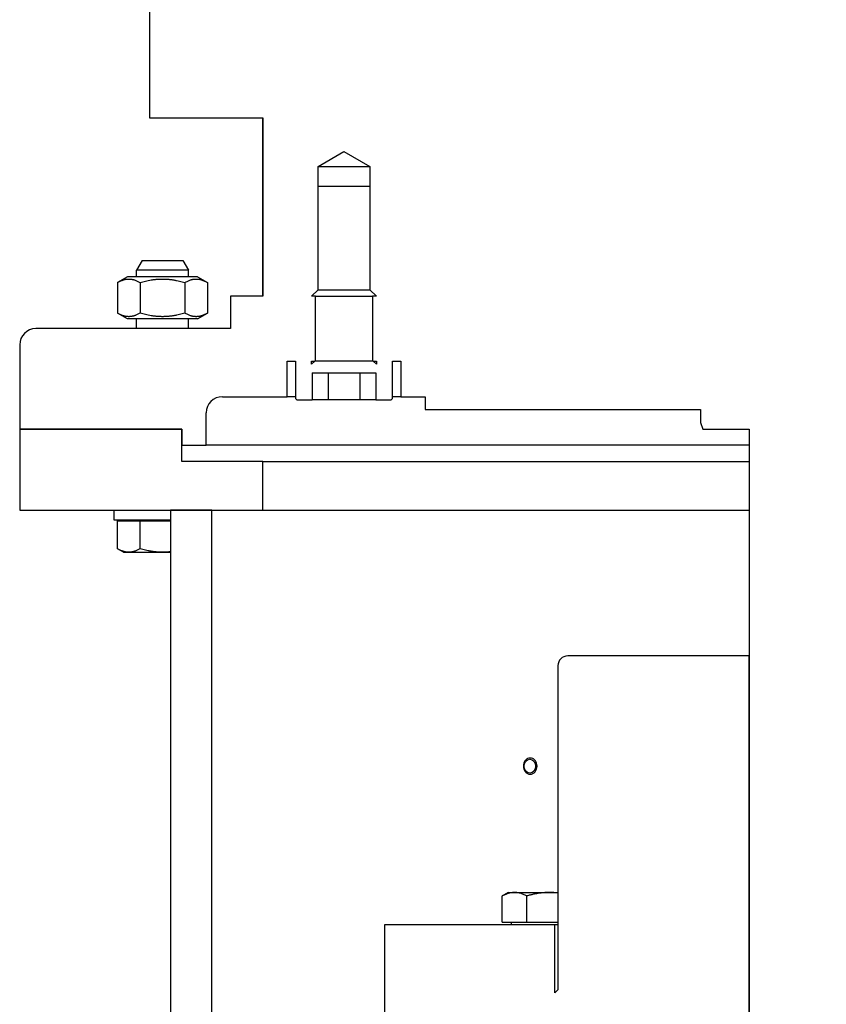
# Model space of a CAD drawing. Extents: x -89225 to 110569, y 13360 to 87647.
# Tile 473 of 478: x 100197 to 100446, y 78580 to 78884. Entities that reach past the tile are written whole.
import ezdxf

# ---------------------------------------------------------------- set-up
doc = ezdxf.new("R2010")
doc.units = 0
doc.layers.add('INSTALLATIE', color=6, linetype='Continuous')

msp = doc.modelspace()

# ---------------------------------------------------------------- hatches: boundary and pattern name
at = {"layer": 'INSTALLATIE'}
h = msp.add_hatch(dxfattribs=at)
h.set_pattern_fill('ANSI31', color=256, scale=2540, angle=-90, style=0)
h.set_pattern_definition([(315, (26738.4, 84288.65), (224.5064, 224.5064), [])])
h.paths.add_polyline_path([(100197.02, 78757.99), (100197.02, 78732.99), (100243.52, 78732.99), (100256.22, 78732.99), (100272.02, 78732.99), (100272.02, 78747.99), (100247.02, 78747.99), (100247.02, 78752.99), (100247.02, 78757.99)])
h.paths.add_polyline_path([(100747.02, 78732.99), (100747.02, 78757.99), (100697.02, 78757.99), (100697.02, 78752.99), (100697.02, 78747.99), (100672.02, 78747.99), (100672.02, 78732.99), (100687.82, 78732.99), (100700.52, 78732.99)])
h = msp.add_hatch(dxfattribs=at)
h.set_pattern_fill('ANSI31', color=256, scale=2540, angle=0.0002, style=0)
h.set_pattern_definition([(45.0002, (26738.4, 84288.65), (-224.5072, 224.5056), [])])
h.paths.add_polyline_path([(100700.52, 78285.49), (100700.52, 78732.99), (100687.82, 78732.99), (100687.82, 78285.49)])
h.paths.add_polyline_path([(100243.52, 78732.99), (100243.52, 78285.49), (100256.22, 78285.49), (100256.22, 78732.99)])
h = msp.add_hatch(dxfattribs=at)
h.set_pattern_fill('ANSI31', color=256, scale=2540, angle=-14.9998, style=0)
h.set_pattern_definition([(30.00018, (26738.4, 84288.65), (-158.7508, 274.9626), [])])
edge = h.paths.add_edge_path()
edge.add_ellipse((100597.02, 78485.99), major_axis=(0, -2), ratio=1, start_angle=270, end_angle=360)
edge.add_line((100597.02, 78483.99), (100621.02, 78483.99))
edge.add_ellipse((100621.02, 78485.99), major_axis=(2, 0), ratio=1, start_angle=270, end_angle=360)
edge.add_line((100623.02, 78485.99), (100623.02, 78546.99))
edge.add_ellipse((100624.02, 78546.99), major_axis=(0, 1), ratio=1, start_angle=0, end_angle=90, ccw=False)
edge.add_line((100624.02, 78547.99), (100634.52, 78547.99))
edge.add_line((100634.52, 78547.99), (100634.52, 78604.99))
edge.add_line((100634.52, 78604.99), (100582.02, 78604.99))
edge.add_line((100582.02, 78604.99), (100582.02, 78583.99))
edge.add_line((100582.02, 78583.99), (100581.02, 78584.99))
edge.add_line((100581.02, 78584.99), (100581.02, 78684.99))
edge.add_ellipse((100578.02, 78684.99), major_axis=(0, 3), ratio=1, start_angle=270, end_angle=360)
edge.add_line((100578.02, 78687.99), (100522.02, 78687.99))
edge.add_line((100522.02, 78687.99), (100522.02, 78549.99))
edge.add_line((100522.02, 78549.99), (100522.02, 78547.99))
edge.add_line((100522.02, 78547.99), (100588.02, 78547.99))
edge.add_line((100588.02, 78547.99), (100589.02, 78548.99))
edge.add_line((100589.02, 78548.99), (100589.02, 78575.99))
edge.add_line((100589.02, 78575.99), (100588.02, 78576.99))
edge.add_line((100588.02, 78576.99), (100594.02, 78576.99))
edge.add_ellipse((100594.02, 78575.99), major_axis=(1, 0), ratio=1, start_angle=0, end_angle=90, ccw=False)
edge.add_line((100595.02, 78575.99), (100595.02, 78485.99))
edge = h.paths.add_edge_path()
edge.add_ellipse((100347.02, 78485.99), major_axis=(2, 0), ratio=1, start_angle=270, end_angle=360)
edge.add_line((100349.02, 78485.99), (100349.02, 78575.99))
edge.add_ellipse((100350.02, 78575.99), major_axis=(0, 1), ratio=1, start_angle=0, end_angle=90, ccw=False)
edge.add_line((100350.02, 78576.99), (100356.02, 78576.99))
edge.add_line((100356.02, 78576.99), (100355.02, 78575.99))
edge.add_line((100355.02, 78575.99), (100355.02, 78548.99))
edge.add_line((100355.02, 78548.99), (100356.02, 78547.99))
edge.add_line((100356.02, 78547.99), (100422.02, 78547.99))
edge.add_line((100422.02, 78547.99), (100422.02, 78549.99))
edge.add_line((100422.02, 78549.99), (100422.02, 78687.99))
edge.add_line((100422.02, 78687.99), (100366.02, 78687.99))
edge.add_ellipse((100366.02, 78684.99), major_axis=(-3, 0), ratio=1, start_angle=270, end_angle=360)
edge.add_line((100363.02, 78684.99), (100363.02, 78584.99))
edge.add_line((100363.02, 78584.99), (100362.02, 78583.99))
edge.add_line((100362.02, 78583.99), (100362.02, 78604.99))
edge.add_line((100362.02, 78604.99), (100309.52, 78604.99))
edge.add_line((100309.52, 78604.99), (100309.52, 78547.99))
edge.add_line((100309.52, 78547.99), (100320.02, 78547.99))
edge.add_ellipse((100320.02, 78546.99), major_axis=(1, 0), ratio=1, start_angle=0, end_angle=90, ccw=False)
edge.add_line((100321.02, 78546.99), (100321.02, 78485.99))
edge.add_ellipse((100323.02, 78485.99), major_axis=(0, -2), ratio=1, start_angle=270, end_angle=360)
edge.add_line((100323.02, 78483.99), (100347.02, 78483.99))

# ---------------------------------------------------------------- linework, layer by layer
for p, q in [((100237.02, 79067.49), (100237.02, 78853.99)), ((100237.02, 78853.99), (100272.01, 78853.99)), ((100272.01, 78853.99), (100272.01, 78798.99)), ((100272.01, 78798.99), (100272.01, 78853.99)), ((100289.02, 78838.99), (100297.02, 78843.61)), ((100297.02, 78843.61), (100305.02, 78838.99)), ((100289.02, 78832.99), (100289.02, 78838.99)), ((100289.02, 78838.99), (100305.02, 78838.99)), ((100305.02, 78838.99), (100305.02, 78832.99)), ((100289.02, 78800.99), (100289.02, 78832.99)), ((100289.02, 78832.99), (100289.02, 78832.99)), ((100289.02, 78832.99), (100305.01, 78832.99)), ((100305.02, 78832.99), (100305.01, 78832.99)), ((100305.01, 78832.99), (100305.01, 78800.99)), ((100234.78, 78809.99), (100233.05, 78806.99)), ((100234.78, 78809.99), (100247.31, 78809.99)), ((100247.31, 78809.99), (100249.05, 78806.99)), ((100249.05, 78806.99), (100233.05, 78806.99)), ((100233.05, 78804.99), (100233.05, 78806.99)), ((100249.05, 78804.99), (100249.05, 78806.99)), ((100230.25, 78804.99), (100227.19, 78803.23)), ((100227.19, 78803.23), (100227.19, 78793.75)), ((100251.85, 78804.99), (100230.25, 78804.99)), ((100234.12, 78803.23), (100234.12, 78793.75)), ((100247.97, 78803.23), (100247.97, 78793.75)), ((100251.85, 78804.99), (100254.9, 78803.23)), ((100254.9, 78803.23), (100254.9, 78793.75)), ((100287.02, 78798.99), (100289.02, 78800.99)), ((100289.02, 78800.99), (100305.01, 78800.99)), ((100305.01, 78800.99), (100307.02, 78798.99)), ((100272.01, 78798.99), (100262.02, 78798.99)), ((100262.02, 78798.99), (100262.02, 78788.99)), ((100288.27, 78798.99), (100287.02, 78798.99)), ((100288.27, 78778.99), (100288.27, 78798.99)), ((100288.27, 78798.99), (100305.77, 78798.99)), ((100307.02, 78798.99), (100305.77, 78798.99)), ((100305.77, 78798.99), (100305.77, 78778.99)), ((100230.25, 78791.99), (100227.19, 78793.75)), ((100251.85, 78791.99), (100254.9, 78793.75)), ((100251.85, 78791.99), (100230.25, 78791.99)), ((100233.05, 78788.99), (100233.05, 78791.99)), ((100249.05, 78788.99), (100249.05, 78791.99)), ((100262.02, 78788.99), (100202.02, 78788.99)), ((100197.02, 78783.99), (100197.02, 78757.99)), ((100279.52, 78767.99), (100279.52, 78778.99)), ((100279.52, 78778.99), (100282.02, 78778.99)), ((100282.02, 78778.99), (100282.02, 78767.79)), ((100287.02, 78777.99), (100287.02, 78778.99)), ((100287.02, 78778.99), (100288.02, 78778.99)), ((100288.02, 78778.99), (100287.02, 78777.99)), ((100305.77, 78778.99), (100288.27, 78778.99)), ((100307.02, 78777.99), (100306.02, 78778.99)), ((100306.02, 78778.99), (100307.02, 78778.99)), ((100307.02, 78778.99), (100307.02, 78777.99)), ((100312.02, 78767.79), (100312.02, 78778.99)), ((100312.02, 78778.99), (100314.52, 78778.99)), ((100314.52, 78778.99), (100314.52, 78767.99)), ((100287.2, 78775.39), (100306.83, 78775.39)), ((100287.2, 78775.39), (100287.2, 78766.99)), ((100292.11, 78775.39), (100292.11, 78766.99)), ((100301.92, 78775.39), (100301.92, 78766.99)), ((100306.83, 78775.39), (100306.83, 78766.99)), ((100259.52, 78767.99), (100279.52, 78767.99)), ((100282.02, 78767.99), (100279.52, 78767.99)), ((100282.82, 78766.99), (100287.2, 78766.99)), ((100292.11, 78766.99), (100287.2, 78766.99)), ((100301.92, 78766.99), (100292.11, 78766.99)), ((100306.83, 78766.99), (100301.92, 78766.99)), ((100306.83, 78766.99), (100311.22, 78766.99)), ((100314.52, 78767.99), (100312.02, 78767.99)), ((100314.52, 78767.99), (100322.02, 78767.99)), ((100322.02, 78767.99), (100322.02, 78763.99)), ((100254.52, 78752.99), (100254.52, 78762.99)), ((100322.02, 78763.99), (100407.02, 78763.99)), ((100407.02, 78763.99), (100407.02, 78759.99)), ((100407.02, 78759.99), (100407.74, 78757.99)), ((100197.02, 78757.99), (100197.02, 78732.99)), ((100247.02, 78757.99), (100197.02, 78757.99)), ((100197.02, 78757.99), (100247.02, 78757.99)), ((100247.02, 78747.99), (100247.02, 78757.99)), ((100247.02, 78757.99), (100247.02, 78752.99)), ((100407.74, 78757.99), (100422.02, 78757.99)), ((100422.02, 78757.99), (100422.02, 78549.99)), ((100247.02, 78752.99), (100254.52, 78752.99)), ((100422.02, 78752.99), (100254.52, 78752.99)), ((100272.02, 78747.99), (100247.02, 78747.99)), ((100272.02, 78732.99), (100272.02, 78747.99)), ((100272.02, 78747.99), (100422.02, 78747.99)), ((100197.02, 78732.99), (100272.02, 78732.99)), ((100226.05, 78732.99), (100226.05, 78729.99)), ((100243.52, 78732.99), (100243.52, 78285.49)), ((100256.22, 78732.99), (100243.52, 78732.99)), ((100256.22, 78285.49), (100256.22, 78732.99)), ((100272.02, 78732.99), (100422.02, 78732.99)), ((100226.05, 78729.99), (100243.52, 78729.99)), ((100227.19, 78721.06), (100227.19, 78729.69)), ((100227.19, 78729.69), (100234.12, 78729.69)), ((100231.95, 78729.69), (100231.95, 78729.99)), ((100234.12, 78721.06), (100234.12, 78729.69)), ((100234.12, 78729.69), (100243.52, 78729.69)), ((100229.05, 78719.99), (100227.19, 78721.06)), ((100229.05, 78719.99), (100230.65, 78719.99)), ((100230.65, 78719.99), (100241.05, 78719.99)), ((100241.05, 78719.99), (100243.52, 78719.99)), ((100422.02, 78687.99), (100366.02, 78687.99)), ((100422.02, 78547.99), (100422.02, 78687.99)), ((100363.02, 78684.99), (100363.02, 78584.99)), ((100355.93, 78654.97), (100355.85, 78655.14)), ((100355.93, 78653.01), (100355.85, 78652.84)), ((100345.85, 78605.79), (100345.85, 78613.92)), ((100347.69, 78614.99), (100346.22, 78614.14)), ((100347.69, 78614.99), (100360.33, 78614.99)), ((100353.4, 78605.79), (100353.4, 78613.92)), ((100360.33, 78614.99), (100363.02, 78614.99)), ((100362.02, 78604.99), (100309.52, 78604.99)), ((100309.52, 78604.99), (100309.52, 78547.99)), ((100345.85, 78605.79), (100353.4, 78605.79)), ((100348.69, 78604.99), (100348.69, 78605.79)), ((100353.4, 78605.79), (100363.02, 78605.79)), ((100362.02, 78583.99), (100362.02, 78604.99)), ((100363.02, 78604.99), (100362.02, 78604.99)), ((100363.02, 78584.99), (100362.02, 78583.99))]:
    msp.add_line(p, q, dxfattribs=at)
for centre, radius, start, end in [((100202.02, 78783.99), 5, 90, 180), ((100259.52, 78762.99), 5, 90, 180), ((100282.82, 78767.79), 0.8, 180, 270), ((100311.22, 78767.79), 0.8, 270, 0), ((100366.02, 78684.99), 3, 90, 180)]:
    msp.add_arc(centre, radius, start, end, dxfattribs=at)
msp.add_ellipse((100354.34, 78653.99), major_axis=(0, -2.13), ratio=0.838582, dxfattribs=at)
for points, knots in [([(100227.19, 78803.23), (100227.33, 78803.31), (100227.47, 78803.38), (100227.61, 78803.46), (100227.75, 78803.53), (100227.9, 78803.6), (100228.04, 78803.67), (100228.18, 78803.73), (100228.33, 78803.8), (100228.47, 78803.85), (100228.54, 78803.88), (100228.61, 78803.91), (100228.69, 78803.93), (100228.76, 78803.96), (100228.83, 78803.98), (100228.9, 78804.01), (100228.98, 78804.03), (100229.05, 78804.05), (100229.12, 78804.07), (100229.19, 78804.1), (100229.27, 78804.11), (100229.34, 78804.13), (100229.41, 78804.15), (100229.48, 78804.17), (100229.56, 78804.18), (100229.63, 78804.2), (100229.7, 78804.21), (100229.77, 78804.22), (100229.85, 78804.24), (100229.92, 78804.25), (100229.99, 78804.26), (100230.07, 78804.26), (100230.14, 78804.27), (100230.21, 78804.28), (100230.29, 78804.28), (100230.36, 78804.29), (100230.43, 78804.29), (100230.51, 78804.3), (100230.58, 78804.3), (100230.65, 78804.3), (100230.73, 78804.3), (100230.8, 78804.3), (100230.87, 78804.29), (100230.95, 78804.29), (100231.02, 78804.28), (100231.09, 78804.28), (100231.17, 78804.27), (100231.24, 78804.26), (100231.31, 78804.26), (100231.39, 78804.25), (100231.46, 78804.24), (100231.53, 78804.22), (100231.61, 78804.21), (100231.68, 78804.2), (100231.75, 78804.18), (100231.83, 78804.17), (100231.9, 78804.15), (100231.97, 78804.13), (100232.04, 78804.11), (100232.12, 78804.09), (100232.19, 78804.07), (100232.26, 78804.05), (100232.33, 78804.03), (100232.41, 78804.01), (100232.55, 78803.96), (100232.69, 78803.91), (100232.84, 78803.85), (100232.98, 78803.8), (100233.12, 78803.73), (100233.27, 78803.67), (100233.41, 78803.6), (100233.55, 78803.53), (100233.69, 78803.46), (100233.84, 78803.38), (100233.98, 78803.31), (100234.12, 78803.23)], [0, 0, 0, 0, 0.878505, 0.878505, 0.878505, 1.75811, 1.75811, 1.75811, 2.63799, 2.63799, 2.63799, 3.077832, 3.077832, 3.077832, 3.51753, 3.51753, 3.51753, 3.957042, 3.957042, 3.957042, 4.396347, 4.396347, 4.396347, 4.835441, 4.835441, 4.835441, 5.274338, 5.274338, 5.274338, 5.713409, 5.713409, 5.713409, 6.152911, 6.152911, 6.152911, 6.592788, 6.592788, 6.592788, 7.032973, 7.032973, 7.032973, 7.473386, 7.473386, 7.473386, 7.91394, 7.91394, 7.91394, 8.354539, 8.354539, 8.354539, 8.795083, 8.795083, 8.795083, 9.235469, 9.235469, 9.235469, 9.675589, 9.675589, 9.675589, 10.115335, 10.115335, 10.115335, 10.5546, 10.5546, 10.5546, 11.432409, 11.432409, 11.432409, 12.310703, 12.310703, 12.310703, 13.189528, 13.189528, 13.189528, 14.068676, 14.068676, 14.068676, 14.068676]), ([(100234.12, 78803.23), (100234.4, 78803.31), (100234.68, 78803.38), (100234.97, 78803.46), (100235.25, 78803.53), (100235.53, 78803.6), (100235.82, 78803.67), (100236.1, 78803.73), (100236.39, 78803.8), (100236.68, 78803.85), (100236.96, 78803.91), (100237.25, 78803.96), (100237.54, 78804.01), (100237.69, 78804.03), (100237.83, 78804.05), (100237.98, 78804.07), (100238.12, 78804.09), (100238.27, 78804.11), (100238.41, 78804.13), (100238.56, 78804.15), (100238.7, 78804.17), (100238.85, 78804.18), (100238.99, 78804.2), (100239.14, 78804.21), (100239.29, 78804.22), (100239.43, 78804.24), (100239.58, 78804.25), (100239.73, 78804.26), (100239.87, 78804.26), (100240.02, 78804.27), (100240.17, 78804.28), (100240.31, 78804.28), (100240.46, 78804.29), (100240.61, 78804.29), (100240.75, 78804.3), (100240.9, 78804.3), (100241.05, 78804.3), (100241.19, 78804.3), (100241.34, 78804.3), (100241.49, 78804.29), (100241.63, 78804.29), (100241.78, 78804.28), (100241.93, 78804.28), (100242.07, 78804.27), (100242.22, 78804.26), (100242.37, 78804.26), (100242.51, 78804.25), (100242.66, 78804.24), (100242.8, 78804.22), (100242.95, 78804.21), (100243.1, 78804.2), (100243.24, 78804.18), (100243.39, 78804.17), (100243.53, 78804.15), (100243.68, 78804.13), (100243.82, 78804.11), (100243.97, 78804.1), (100244.11, 78804.07), (100244.26, 78804.05), (100244.4, 78804.03), (100244.55, 78804.01), (100244.69, 78803.98), (100244.84, 78803.96), (100244.98, 78803.93), (100245.12, 78803.91), (100245.27, 78803.88), (100245.41, 78803.85), (100245.7, 78803.8), (100245.99, 78803.73), (100246.27, 78803.67), (100246.56, 78803.6), (100246.84, 78803.53), (100247.13, 78803.46), (100247.41, 78803.38), (100247.69, 78803.31), (100247.97, 78803.23)], [0, 0, 0, 0, 0.879148, 0.879148, 0.879148, 1.757972, 1.757972, 1.757972, 2.636267, 2.636267, 2.636267, 3.514076, 3.514076, 3.514076, 3.95334, 3.95334, 3.95334, 4.393087, 4.393087, 4.393087, 4.833207, 4.833207, 4.833207, 5.273592, 5.273592, 5.273592, 5.714137, 5.714137, 5.714137, 6.154736, 6.154736, 6.154736, 6.595289, 6.595289, 6.595289, 7.035702, 7.035702, 7.035702, 7.475887, 7.475887, 7.475887, 7.915765, 7.915765, 7.915765, 8.355267, 8.355267, 8.355267, 8.794338, 8.794338, 8.794338, 9.233235, 9.233235, 9.233235, 9.672328, 9.672328, 9.672328, 10.111633, 10.111633, 10.111633, 10.551146, 10.551146, 10.551146, 10.990843, 10.990843, 10.990843, 11.430685, 11.430685, 11.430685, 12.310566, 12.310566, 12.310566, 13.19017, 13.19017, 13.19017, 14.068676, 14.068676, 14.068676, 14.068676]), ([(100247.97, 78803.23), (100248.11, 78803.31), (100248.26, 78803.38), (100248.4, 78803.46), (100248.54, 78803.53), (100248.68, 78803.6), (100248.82, 78803.67), (100248.97, 78803.73), (100249.11, 78803.8), (100249.25, 78803.85), (100249.4, 78803.91), (100249.54, 78803.96), (100249.69, 78804.01), (100249.76, 78804.03), (100249.83, 78804.05), (100249.9, 78804.07), (100249.98, 78804.09), (100250.05, 78804.11), (100250.12, 78804.13), (100250.19, 78804.15), (100250.27, 78804.17), (100250.34, 78804.18), (100250.41, 78804.2), (100250.49, 78804.21), (100250.56, 78804.22), (100250.63, 78804.24), (100250.71, 78804.25), (100250.78, 78804.26), (100250.85, 78804.26), (100250.93, 78804.27), (100251, 78804.28), (100251.07, 78804.28), (100251.15, 78804.29), (100251.22, 78804.29), (100251.29, 78804.3), (100251.37, 78804.3), (100251.44, 78804.3), (100251.51, 78804.3), (100251.59, 78804.3), (100251.66, 78804.29), (100251.73, 78804.29), (100251.81, 78804.28), (100251.88, 78804.28), (100251.95, 78804.27), (100252.03, 78804.26), (100252.1, 78804.26), (100252.17, 78804.25), (100252.24, 78804.24), (100252.32, 78804.22), (100252.39, 78804.21), (100252.46, 78804.2), (100252.54, 78804.18), (100252.61, 78804.17), (100252.68, 78804.15), (100252.75, 78804.13), (100252.83, 78804.11), (100252.9, 78804.1), (100252.97, 78804.07), (100253.04, 78804.05), (100253.12, 78804.03), (100253.19, 78804.01), (100253.26, 78803.98), (100253.33, 78803.96), (100253.41, 78803.93), (100253.48, 78803.91), (100253.55, 78803.88), (100253.62, 78803.85), (100253.77, 78803.8), (100253.91, 78803.73), (100254.05, 78803.67), (100254.19, 78803.6), (100254.34, 78803.53), (100254.48, 78803.46), (100254.62, 78803.38), (100254.76, 78803.31), (100254.9, 78803.23)], [0, 0, 0, 0, 0.879148, 0.879148, 0.879148, 1.757972, 1.757972, 1.757972, 2.636267, 2.636267, 2.636267, 3.514076, 3.514076, 3.514076, 3.95334, 3.95334, 3.95334, 4.393087, 4.393087, 4.393087, 4.833207, 4.833207, 4.833207, 5.273592, 5.273592, 5.273592, 5.714137, 5.714137, 5.714137, 6.154736, 6.154736, 6.154736, 6.595289, 6.595289, 6.595289, 7.035702, 7.035702, 7.035702, 7.475887, 7.475887, 7.475887, 7.915765, 7.915765, 7.915765, 8.355267, 8.355267, 8.355267, 8.794338, 8.794338, 8.794338, 9.233235, 9.233235, 9.233235, 9.672328, 9.672328, 9.672328, 10.111633, 10.111633, 10.111633, 10.551146, 10.551146, 10.551146, 10.990843, 10.990843, 10.990843, 11.430685, 11.430685, 11.430685, 12.310566, 12.310566, 12.310566, 13.19017, 13.19017, 13.19017, 14.068676, 14.068676, 14.068676, 14.068676]), ([(100234.12, 78793.75), (100233.98, 78793.67), (100233.84, 78793.6), (100233.69, 78793.52), (100233.55, 78793.45), (100233.41, 78793.38), (100233.27, 78793.31), (100233.12, 78793.25), (100232.98, 78793.18), (100232.84, 78793.13), (100232.76, 78793.1), (100232.69, 78793.07), (100232.62, 78793.05), (100232.55, 78793.02), (100232.48, 78793), (100232.4, 78792.97), (100232.33, 78792.95), (100232.26, 78792.93), (100232.19, 78792.91), (100232.11, 78792.88), (100232.04, 78792.87), (100231.97, 78792.85), (100231.9, 78792.83), (100231.82, 78792.81), (100231.75, 78792.8), (100231.68, 78792.78), (100231.61, 78792.77), (100231.53, 78792.76), (100231.46, 78792.74), (100231.39, 78792.73), (100231.31, 78792.72), (100231.24, 78792.72), (100231.17, 78792.71), (100231.09, 78792.7), (100231.02, 78792.7), (100230.95, 78792.69), (100230.87, 78792.69), (100230.8, 78792.68), (100230.73, 78792.68), (100230.65, 78792.68), (100230.58, 78792.68), (100230.51, 78792.68), (100230.43, 78792.69), (100230.36, 78792.69), (100230.29, 78792.7), (100230.21, 78792.7), (100230.14, 78792.71), (100230.07, 78792.72), (100229.99, 78792.72), (100229.92, 78792.73), (100229.85, 78792.74), (100229.77, 78792.76), (100229.7, 78792.77), (100229.63, 78792.78), (100229.55, 78792.8), (100229.48, 78792.81), (100229.41, 78792.83), (100229.34, 78792.85), (100229.26, 78792.87), (100229.19, 78792.89), (100229.12, 78792.91), (100229.05, 78792.93), (100228.97, 78792.95), (100228.9, 78792.97), (100228.76, 78793.02), (100228.61, 78793.07), (100228.47, 78793.13), (100228.33, 78793.18), (100228.18, 78793.25), (100228.04, 78793.31), (100227.9, 78793.38), (100227.76, 78793.45), (100227.61, 78793.52), (100227.47, 78793.6), (100227.33, 78793.67), (100227.19, 78793.75)], [0, 0, 0, 0, 0.878505, 0.878505, 0.878505, 1.75811, 1.75811, 1.75811, 2.63799, 2.63799, 2.63799, 3.077832, 3.077832, 3.077832, 3.51753, 3.51753, 3.51753, 3.957042, 3.957042, 3.957042, 4.396347, 4.396347, 4.396347, 4.835441, 4.835441, 4.835441, 5.274338, 5.274338, 5.274338, 5.713409, 5.713409, 5.713409, 6.152911, 6.152911, 6.152911, 6.592788, 6.592788, 6.592788, 7.032973, 7.032973, 7.032973, 7.473386, 7.473386, 7.473386, 7.91394, 7.91394, 7.91394, 8.354539, 8.354539, 8.354539, 8.795083, 8.795083, 8.795083, 9.235469, 9.235469, 9.235469, 9.675589, 9.675589, 9.675589, 10.115335, 10.115335, 10.115335, 10.5546, 10.5546, 10.5546, 11.432409, 11.432409, 11.432409, 12.310703, 12.310703, 12.310703, 13.189528, 13.189528, 13.189528, 14.068676, 14.068676, 14.068676, 14.068676]), ([(100247.97, 78793.75), (100247.69, 78793.67), (100247.41, 78793.6), (100247.13, 78793.52), (100246.84, 78793.45), (100246.56, 78793.38), (100246.27, 78793.31), (100245.99, 78793.25), (100245.7, 78793.18), (100245.41, 78793.13), (100245.27, 78793.1), (100245.12, 78793.07), (100244.98, 78793.05), (100244.84, 78793.02), (100244.69, 78793), (100244.55, 78792.97), (100244.4, 78792.95), (100244.26, 78792.93), (100244.11, 78792.91), (100243.97, 78792.88), (100243.82, 78792.87), (100243.68, 78792.85), (100243.53, 78792.83), (100243.39, 78792.81), (100243.24, 78792.8), (100243.1, 78792.78), (100242.95, 78792.77), (100242.8, 78792.76), (100242.66, 78792.74), (100242.51, 78792.73), (100242.37, 78792.72), (100242.22, 78792.72), (100242.07, 78792.71), (100241.93, 78792.7), (100241.78, 78792.7), (100241.63, 78792.69), (100241.49, 78792.69), (100241.34, 78792.68), (100241.19, 78792.68), (100241.05, 78792.68), (100240.9, 78792.68), (100240.75, 78792.68), (100240.61, 78792.69), (100240.46, 78792.69), (100240.31, 78792.7), (100240.17, 78792.7), (100240.02, 78792.71), (100239.87, 78792.72), (100239.73, 78792.72), (100239.58, 78792.73), (100239.43, 78792.74), (100239.29, 78792.76), (100239.14, 78792.77), (100238.99, 78792.78), (100238.85, 78792.8), (100238.7, 78792.81), (100238.56, 78792.83), (100238.41, 78792.85), (100238.27, 78792.87), (100238.12, 78792.89), (100237.98, 78792.91), (100237.83, 78792.93), (100237.69, 78792.95), (100237.54, 78792.97), (100237.25, 78793.02), (100236.96, 78793.07), (100236.68, 78793.13), (100236.39, 78793.18), (100236.1, 78793.25), (100235.82, 78793.31), (100235.53, 78793.38), (100235.25, 78793.45), (100234.97, 78793.52), (100234.68, 78793.6), (100234.4, 78793.67), (100234.12, 78793.75)], [0, 0, 0, 0, 0.878505, 0.878505, 0.878505, 1.75811, 1.75811, 1.75811, 2.63799, 2.63799, 2.63799, 3.077832, 3.077832, 3.077832, 3.51753, 3.51753, 3.51753, 3.957042, 3.957042, 3.957042, 4.396347, 4.396347, 4.396347, 4.835441, 4.835441, 4.835441, 5.274338, 5.274338, 5.274338, 5.713409, 5.713409, 5.713409, 6.152911, 6.152911, 6.152911, 6.592788, 6.592788, 6.592788, 7.032973, 7.032973, 7.032973, 7.473386, 7.473386, 7.473386, 7.91394, 7.91394, 7.91394, 8.354539, 8.354539, 8.354539, 8.795083, 8.795083, 8.795083, 9.235469, 9.235469, 9.235469, 9.675589, 9.675589, 9.675589, 10.115335, 10.115335, 10.115335, 10.5546, 10.5546, 10.5546, 11.432409, 11.432409, 11.432409, 12.310703, 12.310703, 12.310703, 13.189528, 13.189528, 13.189528, 14.068676, 14.068676, 14.068676, 14.068676]), ([(100254.9, 78793.75), (100254.76, 78793.67), (100254.62, 78793.6), (100254.48, 78793.52), (100254.34, 78793.45), (100254.19, 78793.38), (100254.05, 78793.31), (100253.91, 78793.25), (100253.77, 78793.18), (100253.62, 78793.13), (100253.55, 78793.1), (100253.48, 78793.07), (100253.41, 78793.05), (100253.33, 78793.02), (100253.26, 78793), (100253.19, 78792.97), (100253.12, 78792.95), (100253.04, 78792.93), (100252.97, 78792.91), (100252.9, 78792.88), (100252.83, 78792.87), (100252.75, 78792.85), (100252.68, 78792.83), (100252.61, 78792.81), (100252.54, 78792.8), (100252.46, 78792.78), (100252.39, 78792.77), (100252.32, 78792.76), (100252.24, 78792.74), (100252.17, 78792.73), (100252.1, 78792.72), (100252.03, 78792.72), (100251.95, 78792.71), (100251.88, 78792.7), (100251.81, 78792.7), (100251.73, 78792.69), (100251.66, 78792.69), (100251.59, 78792.68), (100251.51, 78792.68), (100251.44, 78792.68), (100251.37, 78792.68), (100251.29, 78792.68), (100251.22, 78792.69), (100251.15, 78792.69), (100251.07, 78792.7), (100251, 78792.7), (100250.93, 78792.71), (100250.85, 78792.72), (100250.78, 78792.72), (100250.71, 78792.73), (100250.63, 78792.74), (100250.56, 78792.76), (100250.49, 78792.77), (100250.41, 78792.78), (100250.34, 78792.8), (100250.27, 78792.81), (100250.19, 78792.83), (100250.12, 78792.85), (100250.05, 78792.87), (100249.98, 78792.89), (100249.9, 78792.91), (100249.83, 78792.93), (100249.76, 78792.95), (100249.69, 78792.97), (100249.54, 78793.02), (100249.4, 78793.07), (100249.25, 78793.13), (100249.11, 78793.18), (100248.97, 78793.25), (100248.82, 78793.31), (100248.68, 78793.38), (100248.54, 78793.45), (100248.4, 78793.52), (100248.26, 78793.6), (100248.11, 78793.67), (100247.97, 78793.75)], [0, 0, 0, 0, 0.878505, 0.878505, 0.878505, 1.75811, 1.75811, 1.75811, 2.63799, 2.63799, 2.63799, 3.077832, 3.077832, 3.077832, 3.51753, 3.51753, 3.51753, 3.957042, 3.957042, 3.957042, 4.396347, 4.396347, 4.396347, 4.835441, 4.835441, 4.835441, 5.274338, 5.274338, 5.274338, 5.713409, 5.713409, 5.713409, 6.152911, 6.152911, 6.152911, 6.592788, 6.592788, 6.592788, 7.032973, 7.032973, 7.032973, 7.473386, 7.473386, 7.473386, 7.91394, 7.91394, 7.91394, 8.354539, 8.354539, 8.354539, 8.795083, 8.795083, 8.795083, 9.235469, 9.235469, 9.235469, 9.675589, 9.675589, 9.675589, 10.115335, 10.115335, 10.115335, 10.5546, 10.5546, 10.5546, 11.432409, 11.432409, 11.432409, 12.310703, 12.310703, 12.310703, 13.189528, 13.189528, 13.189528, 14.068676, 14.068676, 14.068676, 14.068676]), ([(100230.65, 78719.99), (100230.58, 78719.99), (100230.51, 78719.99), (100230.43, 78719.99), (100230.36, 78720), (100230.29, 78720), (100230.21, 78720.01), (100230.14, 78720.01), (100230.07, 78720.02), (100229.99, 78720.03), (100229.92, 78720.04), (100229.85, 78720.05), (100229.78, 78720.06), (100229.7, 78720.08), (100229.63, 78720.09), (100229.56, 78720.1), (100229.48, 78720.12), (100229.41, 78720.14), (100229.34, 78720.15), (100229.27, 78720.17), (100229.19, 78720.19), (100229.12, 78720.21), (100229.05, 78720.23), (100228.98, 78720.26), (100228.9, 78720.28), (100228.83, 78720.3), (100228.76, 78720.33), (100228.69, 78720.35), (100228.61, 78720.38), (100228.54, 78720.41), (100228.47, 78720.43), (100228.33, 78720.49), (100228.18, 78720.55), (100228.04, 78720.62), (100227.9, 78720.68), (100227.75, 78720.75), (100227.61, 78720.83), (100227.47, 78720.9), (100227.33, 78720.98), (100227.19, 78721.06)], [0, 0, 0, 0, 0.440271, 0.440271, 0.440271, 0.880235, 0.880235, 0.880235, 1.319823, 1.319823, 1.319823, 1.75898, 1.75898, 1.75898, 2.197962, 2.197962, 2.197962, 2.63714, 2.63714, 2.63714, 3.07653, 3.07653, 3.07653, 3.516127, 3.516127, 3.516127, 3.955909, 3.955909, 3.955909, 4.395836, 4.395836, 4.395836, 5.275887, 5.275887, 5.275887, 6.155662, 6.155662, 6.155662, 7.034338, 7.034338, 7.034338, 7.034338]), ([(100234.12, 78721.06), (100233.98, 78720.98), (100233.84, 78720.9), (100233.69, 78720.83), (100233.55, 78720.75), (100233.41, 78720.68), (100233.27, 78720.62), (100233.12, 78720.55), (100232.98, 78720.49), (100232.84, 78720.43), (100232.69, 78720.38), (100232.55, 78720.33), (100232.41, 78720.28), (100232.33, 78720.26), (100232.26, 78720.23), (100232.19, 78720.21), (100232.12, 78720.19), (100232.04, 78720.17), (100231.97, 78720.16), (100231.9, 78720.14), (100231.83, 78720.12), (100231.75, 78720.11), (100231.68, 78720.09), (100231.61, 78720.08), (100231.53, 78720.06), (100231.46, 78720.05), (100231.39, 78720.04), (100231.31, 78720.03), (100231.24, 78720.02), (100231.17, 78720.01), (100231.09, 78720.01), (100231.02, 78720), (100230.95, 78720), (100230.87, 78719.99), (100230.8, 78719.99), (100230.73, 78719.99), (100230.65, 78719.99)], [0, 0, 0, 0, 0.878977, 0.878977, 0.878977, 1.757632, 1.757632, 1.757632, 2.635757, 2.635757, 2.635757, 3.513396, 3.513396, 3.513396, 3.952574, 3.952574, 3.952574, 4.392234, 4.392234, 4.392234, 4.832269, 4.832269, 4.832269, 5.272568, 5.272568, 5.272568, 5.713027, 5.713027, 5.713027, 6.153541, 6.153541, 6.153541, 6.594009, 6.594009, 6.594009, 7.034338, 7.034338, 7.034338, 7.034338]), ([(100241.05, 78719.99), (100240.9, 78719.99), (100240.75, 78719.99), (100240.61, 78719.99), (100240.46, 78720), (100240.31, 78720), (100240.17, 78720.01), (100240.02, 78720.01), (100239.87, 78720.02), (100239.73, 78720.03), (100239.58, 78720.04), (100239.43, 78720.05), (100239.29, 78720.06), (100239.14, 78720.08), (100239, 78720.09), (100238.85, 78720.1), (100238.71, 78720.12), (100238.56, 78720.14), (100238.42, 78720.15), (100238.27, 78720.17), (100238.13, 78720.19), (100237.98, 78720.21), (100237.83, 78720.23), (100237.69, 78720.26), (100237.55, 78720.28), (100237.4, 78720.3), (100237.26, 78720.33), (100237.11, 78720.35), (100236.97, 78720.38), (100236.82, 78720.41), (100236.68, 78720.43), (100236.39, 78720.49), (100236.1, 78720.55), (100235.82, 78720.62), (100235.53, 78720.68), (100235.25, 78720.75), (100234.96, 78720.83), (100234.68, 78720.9), (100234.4, 78720.98), (100234.12, 78721.06)], [0, 0, 0, 0, 0.440271, 0.440271, 0.440271, 0.880235, 0.880235, 0.880235, 1.319823, 1.319823, 1.319823, 1.75898, 1.75898, 1.75898, 2.197962, 2.197962, 2.197962, 2.63714, 2.63714, 2.63714, 3.07653, 3.07653, 3.07653, 3.516127, 3.516127, 3.516127, 3.955909, 3.955909, 3.955909, 4.395836, 4.395836, 4.395836, 5.275887, 5.275887, 5.275887, 6.155662, 6.155662, 6.155662, 7.034338, 7.034338, 7.034338, 7.034338]), ([(100243.52, 78720.14), (100243.43, 78720.12), (100243.33, 78720.11), (100243.24, 78720.11), (100243.1, 78720.09), (100242.95, 78720.08), (100242.81, 78720.06), (100242.66, 78720.05), (100242.51, 78720.04), (100242.37, 78720.03), (100242.22, 78720.02), (100242.07, 78720.01), (100241.93, 78720.01), (100241.78, 78720), (100241.63, 78720), (100241.49, 78719.99), (100241.34, 78719.99), (100241.19, 78719.99), (100241.05, 78719.99)], [4.558835, 4.558835, 4.558835, 4.558835, 4.832269, 4.832269, 4.832269, 5.272568, 5.272568, 5.272568, 5.713027, 5.713027, 5.713027, 6.153541, 6.153541, 6.153541, 6.594009, 6.594009, 6.594009, 7.034338, 7.034338, 7.034338, 7.034338]), ([(100352.36, 78653.99), (100352.36, 78654.3), (100352.42, 78654.64), (100352.63, 78655.25), (100352.79, 78655.54), (100353.16, 78655.98), (100353.39, 78656.17), (100353.91, 78656.43), (100354.19, 78656.49), (100354.72, 78656.49), (100355, 78656.43), (100355.52, 78656.17), (100355.75, 78655.98), (100356.13, 78655.54), (100356.29, 78655.25), (100356.5, 78654.64), (100356.56, 78654.3), (100356.56, 78653.99), (100356.56, 78653.68), (100356.5, 78653.34), (100356.29, 78652.73), (100356.13, 78652.44), (100355.75, 78652), (100355.52, 78651.81), (100355, 78651.55), (100354.72, 78651.49), (100354.19, 78651.49), (100353.91, 78651.55), (100353.39, 78651.81), (100353.16, 78652), (100352.79, 78652.44), (100352.63, 78652.73), (100352.42, 78653.34), (100352.36, 78653.68), (100352.36, 78653.99)], [0.753381, 0.753381, 0.753381, 0.753381, 0.847553, 0.847553, 0.941726, 0.941726, 1.035898, 1.035898, 1.130071, 1.130071, 1.224244, 1.224244, 1.318416, 1.318416, 1.412589, 1.412589, 1.506761, 1.506761, 1.506761, 1.600934, 1.600934, 1.695106, 1.695106, 1.789279, 1.789279, 1.883452, 1.883452, 1.977624, 1.977624, 2.071797, 2.071797, 2.165969, 2.165969, 2.260142, 2.260142, 2.260142, 2.260142])]:
    msp.add_open_spline(points, degree=3, knots=knots, dxfattribs=at)
for points, weights in [([(100353.4, 78613.92), (100349.63, 78615.92), (100345.85, 78613.92)], [1, 1.15455095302, 1]), ([(100346.22, 78614.14), (100346.04, 78614.04), (100345.85, 78613.92)], [1.63616802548, 1.6243551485, 1.61113943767]), ([(100360.33, 78614.99), (100357.12, 78614.99), (100353.4, 78613.92)], [1, 1.0380269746, 1]), ([(100363.02, 78614.82), (100361.66, 78614.99), (100360.33, 78614.99)], [1.01831062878, 1.01535783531, 1])]:
    msp.add_rational_spline(points, weights, degree=2, dxfattribs=at)

doc.saveas('drawing.dxf')
